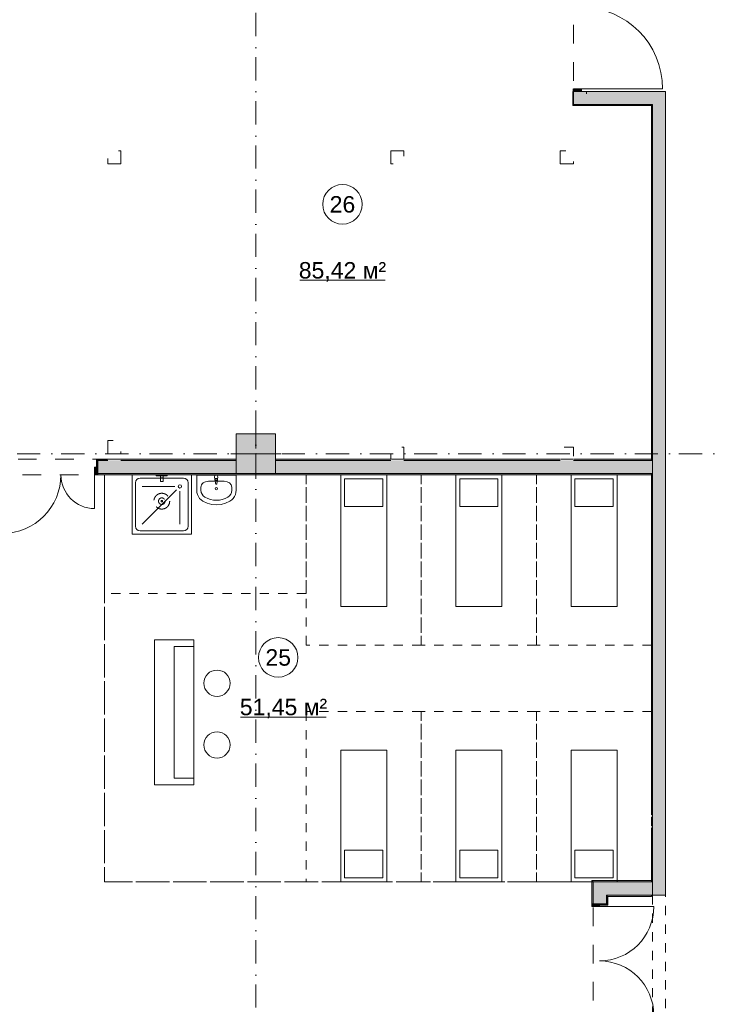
# Model space of a CAD drawing. Header units: millimetres. Extents: x -14761 to 157739, y -22400 to 107990.
# Tile 264 of 267: x 131411 to 141965, y 45642 to 60590. Entities that reach past the tile are written whole.
import ezdxf

# ---------------------------------------------------------------- set-up
doc = ezdxf.new("R2010")
doc.units = ezdxf.units.MM
doc.header["$MEASUREMENT"] = 0
for name, pattern in [('короткая штриховая', [282.222222, 141.111111, -141.111111]), ('Невидимая', [391.222223, 282.222223, -109]), ('Штриховая', [564.444447, 282.222223, -282.222223]), ('Штрихпунктирная', [670.277762, 352.777767, -176.388884, 0, -141.111112])]:
    doc.linetypes.add(name, pattern=pattern)
for name, color, linetype in [('Интерьер - конструкции мебели', 7, 'Continuous'), ('Интерьер - Мебель', 7, 'Continuous'), ('Интерьер - Оборудование', 7, 'Continuous'), ('Интерьер - Сантехника', 7, 'Continuous'), ('Конструктив - ГКЛ', 7, 'Continuous'), ('Конструктив - Колонны', 7, 'Continuous'), ('Конструктив - Стены Блок 200 нов', 7, 'Continuous'), ('Конструктив - Стены Внутр сущ.', 7, 'Continuous'), ('Элемент Модели - Зона', 7, 'Continuous'), ('Элемент Модели - Оси', 7, 'Continuous')]:
    doc.layers.add(name, color=color, linetype=linetype)
doc.styles.add('СГЕНЕРИР_СТИЛЬ_1', font='txt')

msp = doc.modelspace()

# ---------------------------------------------------------------- hatches: boundary and pattern name
at = {"layer": 'Конструктив - ГКЛ', "linetype": 'Continuous', "lineweight": 0, "true_color": 0x000000}
for points in [[(139813, 59300), (139825, 59300), (139825, 59500), (139813, 59500)], [(139825, 59300), (139813, 59300), (139813, 59288)], [(139825, 59300), (139813, 59288), (139825, 59288)], [(139825, 59288), (141013, 59288), (141013, 59300), (139825, 59300)], [(141013, 59288), (141025, 59300), (141013, 59300)], [(141013, 59288), (141025, 59288), (141025, 59300)], [(141013, 59288), (141013, 53925), (141025, 53925), (141025, 59288)], [(141013, 53920), (141013, 53900), (141025, 53900), (141025, 53920)], [(141013, 53700), (141013, 53680), (141025, 53680), (141025, 53700)], [(141013, 53675), (141013, 48520), (141025, 48520), (141025, 53675)], [(141025, 47500), (141025, 48320), (141013, 48320), (141013, 47500)]]:
    msp.add_hatch(color=18, dxfattribs=at).paths.add_polyline_path(points)
at = {"layer": 'Конструктив - Колонны', "linetype": 'Continuous', "lineweight": 0, "true_color": 0x000000}
msp.add_hatch(color=18, dxfattribs=at).paths.add_polyline_path([(134700, 53700), (135300, 53700), (135300, 54300), (134700, 54300)])
at = {"layer": 'Конструктив - Стены Блок 200 нов', "linetype": 'Continuous', "lineweight": 0, "true_color": 0x000000}
for points in [[(132580, 53920), (132580, 53795), (132600, 53795), (132600, 53900), (132600, 53920)], [(132600, 53920), (132600, 53900), (132750, 53900), (132750, 53920)], [(132600, 53795), (132600, 53700), (134700, 53700), (134700, 53900), (132600, 53900)], [(132942, 53920), (132758, 53920), (132758, 53908), (132942, 53908)], [(132950, 53900), (134700, 53900), (134700, 53920), (132950, 53920)], [(135300, 53900), (137050, 53900), (137050, 53920), (135300, 53920)], [(141013, 53900), (135300, 53900), (135300, 53700), (141013, 53700)], [(137242, 53920), (137058, 53920), (137058, 53908), (137242, 53908)], [(137250, 53900), (139625, 53900), (139625, 53920), (137250, 53920)], [(139817, 53920), (139633, 53920), (139633, 53908), (139817, 53908)], [(139825, 53900), (141013, 53900), (141013, 53920), (139825, 53920)], [(141013, 53900), (141013, 53700), (141025, 53700), (141025, 53900)], [(132600, 53795), (132550, 53795), (132550, 53680), (132600, 53680)], [(141013, 53700), (132600, 53700), (132600, 53680), (141013, 53680)], [(140125, 47520), (140105, 47520), (140125, 47500)], [(140125, 47500), (140105, 47520), (140105, 47500)], [(140125, 47500), (140105, 47500), (140105, 47165), (140125, 47165)], [(140125, 47500), (141013, 47500), (141013, 47520), (140125, 47520)], [(140325, 47500), (140125, 47500), (140325, 47300)], [(140325, 47300), (140125, 47500), (140125, 47300)], [(140325, 47300), (141013, 47300), (141013, 47500), (140325, 47500)], [(141013, 47500), (141013, 47300), (141025, 47300), (141025, 47500)], [(141020, 47500), (141020, 47300), (141025, 47300), (141025, 47500)], [(140125, 47165), (140220, 47165), (140325, 47165), (140325, 47300), (140125, 47300)], [(140345, 47300), (140325, 47300), (140345, 47280)], [(140345, 47280), (140325, 47300), (140325, 47280)], [(140325, 47280), (140325, 47165), (140345, 47165), (140345, 47280)], [(140345, 47280), (141013, 47280), (141013, 47300), (140345, 47300)], [(140220, 47165), (140105, 47165), (140105, 47125), (140220, 47125)], [(140345, 47145), (140345, 47165), (140325, 47165), (140220, 47165), (140220, 47145)]]:
    msp.add_hatch(color=18, dxfattribs=at).paths.add_polyline_path(points)
at = {"layer": 'Конструктив - Стены Внутр сущ.', "linetype": 'Continuous', "lineweight": 0, "true_color": 0x000000}
for points in [[(139825, 59500), (139940, 59500), (139940, 59540), (139825, 59540)], [(140025, 59500), (139825, 59500), (139825, 59300)], [(140025, 59500), (139825, 59300), (140025, 59300)], [(141025, 59500), (140025, 59500), (140025, 59300), (141025, 59300)], [(141025, 59300), (141225, 59300), (141225, 59500)], [(141025, 59500), (141025, 59300), (141225, 59500)], [(141025, 59300), (141025, 47300), (141225, 47300), (141225, 59300)]]:
    msp.add_hatch(color=18, dxfattribs=at).paths.add_polyline_path(points)

# ---------------------------------------------------------------- linework, layer by layer
at = {"color": 7, "linetype": 'короткая штриховая', "lineweight": 15}
msp.add_lwpolyline([(141225, 47300), (141025, 47300), (141025, 45300), (141225, 45300)], close=True, dxfattribs=at)
at = {"layer": 'Интерьер - конструкции мебели', "color": 7, "linetype": 'Continuous', "lineweight": 15, "flags": 128}
for points in [[(134059, 48973), (134059, 49073), (133760, 49073), (133760, 51073), (134059, 51073), (134059, 51173), (133461, 51173), (133461, 48973)], [(134059, 49073), (134059, 51073), (133760, 51073), (133760, 49073)]]:
    msp.add_lwpolyline(points, close=True, dxfattribs=at)
at = {"layer": 'Интерьер - Мебель', "color": 7, "linetype": 'короткая штриховая', "lineweight": 15}
msp.add_lwpolyline([(141025, 47500), (132700, 47500), (132700, 53700)], dxfattribs=at)
for points in [[(132700, 53680), (135763, 53680), (135763, 51880), (132700, 51880)], [(135763, 51093), (135763, 53680), (137513, 53680), (137513, 51093)], [(137513, 51093), (137513, 53680), (139263, 53680), (139263, 51093)], [(139263, 51093), (139263, 53680), (141013, 53680), (141013, 51093)], [(135763, 50087), (135763, 47500), (137513, 47500), (137513, 50087)], [(137513, 50087), (137513, 47500), (139263, 47500), (139263, 50087)], [(139263, 50087), (139263, 47500), (141013, 47500), (141013, 50087)]]:
    msp.add_lwpolyline(points, close=True, dxfattribs=at)
at = {"layer": 'Интерьер - Мебель', "color": 7, "linetype": 'Continuous', "lineweight": 15, "flags": 128}
for points in [[(136288, 51680), (136988, 51680), (136988, 53680), (136288, 53680)], [(138038, 51680), (138738, 51680), (138738, 53680), (138038, 53680)], [(139788, 51680), (140488, 51680), (140488, 53680), (139788, 53680)], [(136348, 53200), (136928, 53200), (136928, 53620), (136348, 53620)], [(138098, 53200), (138678, 53200), (138678, 53620), (138098, 53620)], [(139848, 53200), (140428, 53200), (140428, 53620), (139848, 53620)], [(136288, 49500), (136988, 49500), (136988, 47500), (136288, 47500)], [(138038, 49500), (138738, 49500), (138738, 47500), (138038, 47500)], [(139788, 49500), (140488, 49500), (140488, 47500), (139788, 47500)], [(136348, 47980), (136928, 47980), (136928, 47560), (136348, 47560)], [(138098, 47980), (138678, 47980), (138678, 47560), (138098, 47560)], [(139848, 47980), (140428, 47980), (140428, 47560), (139848, 47560)]]:
    msp.add_lwpolyline(points, close=True, dxfattribs=at)
for points in [[(134409, 50316, 1), (134409, 50716, 1)], [(134409, 49379, 1), (134409, 49779, 1)]]:
    msp.add_lwpolyline(points, format="xyb", close=True, dxfattribs=at)
at = {"layer": 'Интерьер - Оборудование', "color": 7, "linetype": 'Continuous', "lineweight": 15}
for p, q in [((134383, 53611), (134383, 53626)), ((134383, 53626), (134410, 53626)), ((134410, 53626), (134410, 53611))]:
    msp.add_line(p, q, dxfattribs=at)
at = {"layer": 'Интерьер - Оборудование', "color": 7, "linetype": 'Continuous', "lineweight": 15, "flags": 128}
msp.add_lwpolyline([(134371, 53651), (134375, 53609, 0.12102), (134379, 53600), (134385, 53547, 0.882566), (134408, 53547), (134414, 53600, 0.12102), (134417, 53609), (134421, 53651, 1)], format="xyb", close=True, dxfattribs=at)
at = {"layer": 'Интерьер - Оборудование', "color": 7, "linetype": 'Continuous', "lineweight": 15}
for radius, start, end in [(21.1, 212.771, 327.229), (13.6, 180, 0)]:
    msp.add_arc((134396, 53611), radius, start, end, dxfattribs=at)
at = {"layer": 'Интерьер - Сантехника', "color": 7, "linetype": 'Continuous', "lineweight": 15}
for p, q in [((133170, 52900), (133170, 53560)), ((133240, 53630), (133900, 53630)), ((133590, 53665), (133550, 53665)), ((133590, 53635), (133550, 53635)), ((133970, 53560), (133970, 52900)), ((134281, 53583), (134519, 53583)), ((133770, 53505), (133270, 53505)), ((133792, 53452), (133270, 52930)), ((133845, 53430), (133845, 52930)), ((134165, 53492), (134165, 53446)), ((134635, 53492), (134635, 53446)), ((133900, 52830), (133240, 52830))]:
    msp.add_line(p, q, dxfattribs=at)
at = {"layer": 'Интерьер - Сантехника', "color": 7, "linetype": 'Continuous', "lineweight": 15, "flags": 128}
for points in [[(134020, 53680), (134020, 52780), (133120, 52780), (133120, 53680)], [(133653, 53680), (133653, 53665), (133590, 53665), (133590, 53635), (133592, 53635), (133592, 53580), (133548, 53580), (133548, 53635), (133550, 53635), (133550, 53665), (133487, 53665), (133487, 53680)], [(134700, 53675), (134700, 53446), (134697, 53412), (134689, 53380), (134674, 53349), (134656, 53322), (134632, 53298), (134605, 53279), (134540, 53249), (134471, 53231), (134400, 53225), (134329, 53231), (134260, 53249), (134195, 53279), (134168, 53298), (134144, 53322), (134126, 53349), (134111, 53380), (134103, 53412), (134100, 53446), (134100, 53675)]]:
    msp.add_lwpolyline(points, close=True, dxfattribs=at)
at = {"layer": 'Интерьер - Сантехника', "color": 7, "linetype": 'Continuous', "lineweight": 15}
for centre, radius in [((133845, 53505), 25), ((134400, 53468), 17.5)]:
    msp.add_circle(centre, radius, dxfattribs=at)
at = {"layer": 'Интерьер - Сантехника', "color": 7, "linetype": 'Невидимая', "lineweight": 15}
for radius in [120, 50, 12]:
    msp.add_circle((133570, 53280), radius, dxfattribs=at)
at = {"layer": 'Интерьер - Сантехника', "color": 7, "linetype": 'Continuous', "lineweight": 15}
for centre, start, end in [((133240, 53560), 90, 180), ((133900, 53560), 0, 90), ((133240, 52900), 180, 270), ((133900, 52900), 270, 0)]:
    msp.add_arc(centre, 70, start, end, dxfattribs=at)
for centre, major_axis, ratio, start_param, end_param in [((134281, 53492), (116, 0), 0.783646, 1.570796, 3.141593), ((134519, 53492), (116, 0), 0.783646, 0, 1.570796), ((134281, 53446), (0, 121), 0.956522, 1.570796, 2.644618), ((134519, 53446), (0, 121), 0.956522, 3.638567, 4.712389), ((134400, 53675), (0, 382), 0.956522, 2.644618, 3.638567)]:
    msp.add_ellipse(centre, major_axis=major_axis, ratio=ratio, start_param=start_param, end_param=end_param, dxfattribs=at)
at = {"layer": 'Конструктив - ГКЛ', "color": 251, "linetype": 'Continuous', "lineweight": 5, "true_color": 0x575757}
for p, q in [((139825, 59500), (139813, 59500)), ((139825, 59500), (139813, 59500)), ((141013, 48520), (141025, 48520)), ((141025, 48320), (141013, 48320)), ((141025, 47300), (141013, 47300)), ((141025, 47300), (141013, 47300))]:
    msp.add_line(p, q, dxfattribs=at)
at = {"layer": 'Конструктив - ГКЛ', "color": 251, "linetype": 'Continuous', "lineweight": 20, "true_color": 0x575757}
for p, q in [((141025, 53900), (141013, 53900)), ((141025, 53900), (141013, 53900)), ((141025, 53700), (141025, 53900)), ((141013, 53700), (141025, 53700)), ((141013, 53700), (141025, 53700)), ((141025, 47500), (141013, 47500)), ((141025, 47500), (141013, 47500)), ((141025, 47300), (141025, 47500))]:
    msp.add_line(p, q, dxfattribs=at)
at = {"layer": 'Конструктив - ГКЛ', "color": 251, "linetype": 'Continuous', "lineweight": 20, "true_color": 0x575757, "flags": 128}
for points in [[(139813, 59500), (139813, 59300)], [(139825, 59300), (139825, 59500)], [(139813, 59288), (141013, 59288)], [(141013, 59300), (139825, 59300)], [(141013, 59288), (141013, 53925)], [(141025, 48520), (141025, 59300)], [(141013, 53920), (141013, 53900)], [(141013, 53700), (141013, 53680)], [(141013, 53675), (141013, 48520)], [(141013, 48320), (141013, 47500)], [(141025, 47300), (141025, 48320)]]:
    msp.add_lwpolyline(points, dxfattribs=at)
at = {"layer": 'Конструктив - ГКЛ', "color": 251, "linetype": 'Continuous', "lineweight": 5, "true_color": 0x575757, "flags": 128}
for points in [[(139813, 59288), (139813, 59300)], [(141025, 59300), (141013, 59300)]]:
    msp.add_lwpolyline(points, dxfattribs=at)
at = {"layer": 'Конструктив - Колонны', "color": 251, "linetype": 'Continuous', "lineweight": 5, "true_color": 0x575757}
for p, q in [((135000, 54080), (135000, 54380)), ((134920, 54000), (134620, 54000)), ((135080, 54000), (135380, 54000)), ((135000, 53920), (135000, 53620))]:
    msp.add_line(p, q, dxfattribs=at)
at = {"layer": 'Конструктив - Колонны', "color": 251, "linetype": 'Continuous', "lineweight": 15, "true_color": 0x575757, "flags": 128}
msp.add_lwpolyline([(134700, 53700), (135300, 53700), (135300, 54300), (134700, 54300)], close=True, dxfattribs=at)
at = {"layer": 'Конструктив - Колонны', "color": 251, "linetype": 'Continuous', "lineweight": 5, "true_color": 0x575757}
msp.add_point((135000, 54000), dxfattribs=at)
at = {"layer": 'Конструктив - Стены Блок 200 нов', "color": 251, "linetype": 'Continuous', "lineweight": 20, "true_color": 0x575757}
for p, q in [((132580, 53795), (132580, 53920)), ((132600, 53920), (132580, 53920)), ((132600, 53920), (132580, 53920)), ((132580, 53795), (132580, 53920)), ((132750, 53900), (132600, 53900)), ((132600, 53900), (132600, 53795)), ((134700, 53900), (132950, 53900)), ((137050, 53900), (135300, 53900)), ((139625, 53900), (137250, 53900)), ((141013, 53900), (139825, 53900)), ((132600, 53795), (132580, 53795)), ((132600, 53700), (132600, 53795)), ((132600, 53700), (132600, 53795)), ((132600, 53700), (132600, 53795)), ((132600, 53700), (134700, 53700)), ((132600, 53680), (132600, 53700)), ((132600, 53680), (132600, 53700)), ((132600, 53680), (132600, 53700)), ((135300, 53700), (141013, 53700)), ((140325, 47500), (140125, 47500)), ((140125, 47500), (140125, 47300)), ((140325, 47500), (140125, 47500)), ((141013, 47500), (140325, 47500)), ((140125, 47300), (140125, 47165)), ((140345, 47300), (140325, 47300)), ((140325, 47165), (140325, 47300)), ((140345, 47300), (140325, 47300)), ((140345, 47300), (141013, 47300)), ((140105, 47165), (140125, 47165)), ((140125, 47165), (140220, 47165)), ((140220, 47165), (140220, 47145)), ((140325, 47165), (140220, 47165)), ((140220, 47145), (140345, 47145)), ((140345, 47165), (140345, 47145))]:
    msp.add_line(p, q, dxfattribs=at)
at = {"layer": 'Конструктив - Стены Блок 200 нов', "color": 251, "linetype": 'Continuous', "lineweight": 5, "true_color": 0x575757}
for p, q in [((132600, 53795), (132550, 53795)), ((132550, 53795), (132550, 53680)), ((132550, 53680), (132600, 53680)), ((132550, 53680), (132550, 53168)), ((132600, 53680), (132600, 53795))]:
    msp.add_line(p, q, dxfattribs=at)
at = {"layer": 'Конструктив - Стены Блок 200 нов', "color": 251, "linetype": 'Continuous', "lineweight": 15, "true_color": 0x575757}
for p, q in [((140105, 47125), (140105, 47165)), ((140105, 47165), (140220, 47165)), ((140105, 47165), (140125, 47165)), ((140105, 47165), (140125, 47165)), ((140220, 47125), (140105, 47125)), ((140125, 47165), (140220, 47165)), ((140125, 47165), (140220, 47165)), ((140220, 47165), (140220, 47125)), ((140220, 47145), (140345, 47145)), ((140220, 47125), (141045, 47125)), ((140345, 47165), (140345, 47145))]:
    msp.add_line(p, q, dxfattribs=at)
at = {"layer": 'Конструктив - Стены Блок 200 нов', "color": 251, "linetype": 'Continuous', "lineweight": 20, "true_color": 0x575757, "flags": 128}
for points in [[(132750, 53920), (132600, 53920)], [(132942, 53920), (132758, 53920)], [(134700, 53920), (132950, 53920)], [(137050, 53920), (135300, 53920)], [(137242, 53920), (137058, 53920)], [(139625, 53920), (137250, 53920)], [(139817, 53920), (139633, 53920)], [(141013, 53920), (139825, 53920)], [(141013, 53900), (141013, 53920)], [(132600, 53680), (141013, 53680)], [(141013, 53680), (141013, 53700)], [(140105, 47520), (140125, 47520)], [(140105, 47520), (140105, 47165)], [(141013, 47520), (140125, 47520)], [(141013, 47520), (141013, 47500)], [(140345, 47165), (140345, 47280)], [(140345, 47280), (141013, 47280)], [(141013, 47300), (141013, 47280)]]:
    msp.add_lwpolyline(points, dxfattribs=at)
at = {"layer": 'Конструктив - Стены Блок 200 нов', "color": 251, "linetype": 'Continuous', "lineweight": 5, "true_color": 0x575757}
for centre, radius, start, end in [((131150, 53680), 888, 270, 0), ((132550, 53680), 512, 180, 270)]:
    msp.add_arc(centre, radius, start, end, dxfattribs=at)
at = {"layer": 'Конструктив - Стены Блок 200 нов', "color": 251, "linetype": 'Continuous', "lineweight": 15, "true_color": 0x575757}
for centre, start, end in [((140220, 47125), 270, 0), ((140220, 45475), 0, 90)]:
    msp.add_arc(centre, 825, start, end, dxfattribs=at)
at = {"layer": 'Конструктив - Стены Внутр сущ.', "color": 251, "linetype": 'Continuous', "lineweight": 30, "true_color": 0x575757}
for p, q in [((139825, 59500), (139825, 59540)), ((139825, 59540), (139940, 59540)), ((139940, 59500), (139825, 59500)), ((139940, 59540), (139940, 59500))]:
    msp.add_line(p, q, dxfattribs=at)
at = {"layer": 'Конструктив - Стены Внутр сущ.', "color": 251, "linetype": 'Continuous', "lineweight": 20, "true_color": 0x575757}
for p, q in [((139825, 59500), (139825, 59463)), ((139825, 59500), (139940, 59500)), ((139825, 59500), (139940, 59500)), ((139825, 59500), (139940, 59500)), ((139825, 59500), (139825, 59463)), ((139825, 59500), (139825, 59463)), ((139940, 59500), (140025, 59500)), ((139940, 59500), (140025, 59500)), ((139940, 59500), (140025, 59500)), ((140025, 59500), (140025, 59463)), ((140025, 59500), (140025, 59463)), ((140025, 59500), (140025, 59463)), ((141225, 47300), (141025, 47300)), ((141225, 47300), (141025, 47300))]:
    msp.add_line(p, q, dxfattribs=at)
at = {"layer": 'Конструктив - Стены Внутр сущ.', "color": 251, "linetype": 'Continuous', "lineweight": 15, "true_color": 0x575757}
msp.add_line((139940, 59540), (141180, 59540), dxfattribs=at)
at = {"layer": 'Конструктив - Стены Внутр сущ.', "color": 251, "linetype": 'Continuous', "lineweight": 20, "true_color": 0x575757, "flags": 128}
for points in [[(139825, 59500), (139825, 59300)], [(141225, 59500), (140025, 59500)], [(141225, 59500), (141225, 59300)], [(139825, 59300), (141025, 59300)], [(141025, 59300), (141025, 47300)], [(141225, 47300), (141225, 59300)]]:
    msp.add_lwpolyline(points, dxfattribs=at)
at = {"layer": 'Конструктив - Стены Внутр сущ.', "color": 251, "linetype": 'Continuous', "lineweight": 5, "true_color": 0x575757}
msp.add_arc((139940, 59540), 1240, 0, 90, dxfattribs=at)
at = {"layer": 'Элемент Модели - Зона', "color": 7, "linetype": 'Continuous', "lineweight": 15}
for p, q in [((135665, 56633), (136965, 56633)), ((134768, 50003), (136069, 50003))]:
    msp.add_line(p, q, dxfattribs=at)
at = {"layer": 'Элемент Модели - Зона', "color": 7, "linetype": 'Штриховая', "lineweight": 15, "flags": 128}
for points in [[(36150, 44957), (36110, 44957), (36110, 36320), (41880, 36320), (41880, 39142), (45143, 42405), (45157, 42391), (45157, 42420), (63300, 42420), (63300, 42400), (77400, 42400), (77400, 42420), (114081, 42420), (117317, 39177), (117320, 38842), (117320, 36305), (117360, 36305), (117360, 34300), (117120, 34300), (117120, 35700), (116700, 35700), (116700, 36100), (108300, 36100), (108300, 35700), (107700, 35700), (107700, 36100), (99320, 36100), (99320, 26970), (107700, 26970), (107700, 27650), (108300, 27650), (108300, 26460), (112380, 26460), (112380, 27370), (112500, 27370), (112500, 21180), (117120, 21180), (117120, 26250), (116650, 26250), (116650, 27750), (117120, 27750), (117120, 32800), (117360, 32800), (117360, 20150), (117120, 20150), (117120, 20940), (99320, 20940), (99320, 14650), (117120, 14650), (117120, 17700), (116700, 17700), (116700, 18326), (117120, 18326), (117120, 18650), (117360, 18650), (117360, 18320), (120850, 18320), (120850, 37205), (120239, 37205), (120239, 45000), (125700, 45000), (125700, 45300), (126300, 45300), (126300, 45000), (141025, 45000), (141025, 45100), (140125, 45100), (140125, 47500), (132700, 47500), (132700, 53680), (130530, 53680), (130530, 54300), (129183, 54300), (126300, 54300), (126300, 53700), (125700, 53700), (125700, 54213), (124800, 54213), (117300, 54213), (117300, 53700), (116700, 53700), (116700, 54213), (108300, 54213), (108300, 53700), (107700, 53700), (107700, 54213), (99300, 54213), (99300, 53700), (98700, 53700), (98700, 54213), (90650, 54213), (90650, 53700), (90050, 53700), (89950, 53700), (89950, 48633), (77450, 48633), (77450, 53800), (77450, 61690), (77460, 61690), (77460, 67850), (74720, 67850), (74720, 59730), (73965, 59730), (73965, 54212), (72300, 54212), (72300, 53700), (71700, 53700), (71700, 54212), (63300, 54212), (63300, 53700), (62700, 53700), (62700, 54212), (61025, 54212), (61025, 46500), (61025, 45000), (54300, 45000), (54300, 44700), (53700, 44700), (53700, 45000), (45300, 45000), (45300, 44700), (44700, 44700), (44700, 45000), (36750, 45000), (36750, 44700), (36150, 44700)], [(140225, 62680), (130770, 62680), (130770, 58600), (130950, 58600), (130950, 58400), (130770, 58400), (130770, 54100), (130950, 54100), (130950, 53920), (134700, 53920), (134700, 54300), (135300, 54300), (135300, 53920), (137050, 53920), (137050, 54100), (137250, 54100), (137250, 53920), (139625, 53920), (139625, 54100), (139825, 54100), (139825, 53920), (141025, 53920), (141025, 59300), (139825, 59300), (139825, 62260), (140225, 62260)], [(132950, 58400), (132750, 58400), (132750, 58600), (132950, 58600)], [(137050, 58600), (137250, 58600), (137250, 58400), (137050, 58400)], [(139625, 58400), (139625, 58600), (139825, 58600), (139825, 58400)], [(132750, 54000), (132750, 54200), (132950, 54200), (132950, 54000)], [(132700, 47500), (141025, 47500), (141025, 48520), (141025, 53680), (132700, 53680)]]:
    msp.add_lwpolyline(points, close=True, dxfattribs=at)
at = {"layer": 'Элемент Модели - Зона', "color": 7, "linetype": 'Continuous', "lineweight": 15, "flags": 128}
for points in [[(136615, 57787, 1), (136015, 57787, 1)], [(135639, 50908, 1), (135039, 50908, 1)]]:
    msp.add_lwpolyline(points, format="xyb", close=True, dxfattribs=at)
at = {"layer": 'Элемент Модели - Оси', "color": 7, "linetype": 'Штрихпунктирная', "lineweight": 15}
for p, q in [((135000, 92200), (135000, -1975)), ((-12761, 54000), (155650, 54000))]:
    msp.add_line(p, q, dxfattribs=at)

# ---------------------------------------------------------------- texts
at = {"layer": 'Элемент Модели - Зона', "color": 7, "lineweight": 15, "char_height": 250, "attachment_point": 5, "style": 'СГЕНЕРИР_СТИЛЬ_1'}
for s, insert in [('\\A1;{\\pqc;\\fArial|b0|i0|c204|p38;26}', (136315, 57785)), ('\\A1;{\\pqc;\\fArial|b0|i0|c204|p38;85,42 м²}', (136315, 56762)), ('\\A1;{\\pqc;\\fArial|b0|i0|c204|p38;25}', (135339, 50906)), ('\\A1;{\\pqc;\\fArial|b0|i0|c204|p38;51,45 м²}', (135419, 50132))]:
    msp.add_mtext(s, dxfattribs=dict(at, insert=insert))

doc.saveas('drawing.dxf')
